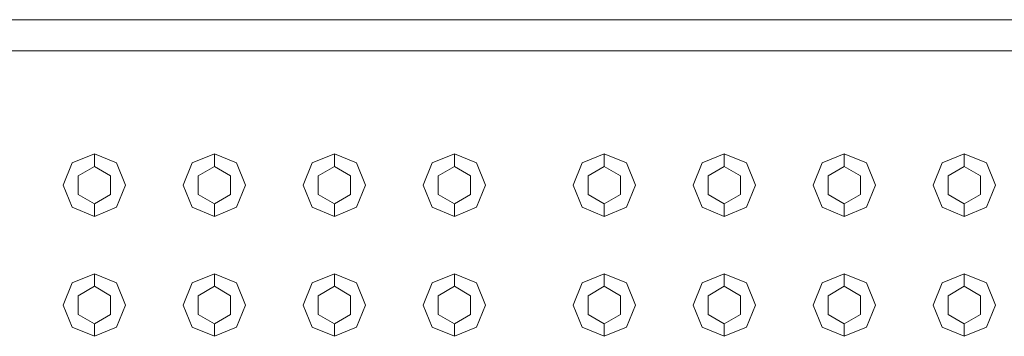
# Model space of a CAD drawing. Header units: millimetres. Extents: x 321 to 585, y -277 to 9.
# Tile 730 of 1056: x 352.973 to 353.761, y -33.386 to -33.132. Entities that reach past the tile are written whole.
import ezdxf

# ---------------------------------------------------------------- set-up
doc = ezdxf.new("R2010")
doc.units = ezdxf.units.MM
doc.header["$MEASUREMENT"] = 0
for name, color, linetype, lineweight in [('IFC-Elemento construtivo genérico-Contorno', 253, 'Continuous', 5), ('IFC-Escada-Contorno', 32, 'Continuous', 5), ('IFC-Lance de escada-Contorno', 32, 'Continuous', 5)]:
    doc.layers.add(name, color=color, linetype=linetype, lineweight=lineweight)

msp = doc.modelspace()

# ---------------------------------------------------------------- linework, layer by layer
at = {"layer": 'IFC-Elemento construtivo genérico-Contorno', "lineweight": 5}
for p, q in [((353.01504, -33.24712), (353.03271, -33.23981)), ((353.01504, -33.24712), (353.03271, -33.23981)), ((353.03271, -33.24981), (353.03271, -33.23981)), ((353.03271, -33.23981), (353.05039, -33.24712)), ((353.03271, -33.24981), (353.03271, -33.23981)), ((353.03271, -33.23981), (353.05039, -33.24712)), ((353.11104, -33.24712), (353.12871, -33.23981)), ((353.11104, -33.24712), (353.12871, -33.23981)), ((353.12871, -33.24981), (353.12871, -33.23981)), ((353.12871, -33.23981), (353.14639, -33.24712)), ((353.12871, -33.24981), (353.12871, -33.23981)), ((353.12871, -33.23981), (353.14639, -33.24712)), ((353.20704, -33.24712), (353.22472, -33.23981)), ((353.20704, -33.24712), (353.22472, -33.23981)), ((353.22472, -33.24981), (353.22472, -33.23981)), ((353.22472, -33.23981), (353.24239, -33.24712)), ((353.22472, -33.24981), (353.22472, -33.23981)), ((353.22472, -33.23981), (353.24239, -33.24712)), ((353.30304, -33.24712), (353.32071, -33.23981)), ((353.30304, -33.24712), (353.32071, -33.23981)), ((353.32071, -33.24981), (353.32071, -33.23981)), ((353.32071, -33.23981), (353.33839, -33.24712)), ((353.32071, -33.24981), (353.32071, -33.23981)), ((353.32071, -33.23981), (353.33839, -33.24712)), ((353.42304, -33.24712), (353.44071, -33.23981)), ((353.42304, -33.24712), (353.44071, -33.23981)), ((353.44071, -33.24981), (353.44071, -33.23981)), ((353.44071, -33.23981), (353.45839, -33.24712)), ((353.44071, -33.24981), (353.44071, -33.23981)), ((353.44071, -33.23981), (353.45839, -33.24712)), ((353.51904, -33.24712), (353.53671, -33.23981)), ((353.51904, -33.24712), (353.53671, -33.23981)), ((353.53671, -33.24981), (353.53671, -33.23981)), ((353.53671, -33.23981), (353.55439, -33.24712)), ((353.53671, -33.24981), (353.53671, -33.23981)), ((353.53671, -33.23981), (353.55439, -33.24712)), ((353.61504, -33.24712), (353.63271, -33.23981)), ((353.61504, -33.24712), (353.63271, -33.23981)), ((353.63271, -33.24981), (353.63271, -33.23981)), ((353.63271, -33.23981), (353.65039, -33.24712)), ((353.63271, -33.24981), (353.63271, -33.23981)), ((353.63271, -33.23981), (353.65039, -33.24712)), ((353.71104, -33.24712), (353.72871, -33.23981)), ((353.71104, -33.24712), (353.72871, -33.23981)), ((353.72871, -33.24981), (353.72871, -33.23981)), ((353.72871, -33.23981), (353.74639, -33.24712)), ((353.72871, -33.24981), (353.72871, -33.23981)), ((353.72871, -33.23981), (353.74639, -33.24712)), ((353.00771, -33.26481), (353.01504, -33.24712)), ((353.00771, -33.26481), (353.01504, -33.24712)), ((353.01972, -33.25731), (353.03271, -33.24981)), ((353.01972, -33.25731), (353.03271, -33.24981)), ((353.03271, -33.24981), (353.0457, -33.25731)), ((353.03271, -33.24981), (353.0457, -33.25731)), ((353.05039, -33.24712), (353.05771, -33.26481)), ((353.05039, -33.24712), (353.05771, -33.26481)), ((353.10371, -33.26481), (353.11104, -33.24712)), ((353.10371, -33.26481), (353.11104, -33.24712)), ((353.11572, -33.25731), (353.12871, -33.24981)), ((353.11572, -33.25731), (353.12871, -33.24981)), ((353.12871, -33.24981), (353.1417, -33.25731)), ((353.12871, -33.24981), (353.1417, -33.25731)), ((353.14639, -33.24712), (353.15371, -33.26481)), ((353.14639, -33.24712), (353.15371, -33.26481)), ((353.19972, -33.26481), (353.20704, -33.24712)), ((353.19972, -33.26481), (353.20704, -33.24712)), ((353.21172, -33.25731), (353.22472, -33.24981)), ((353.21172, -33.25731), (353.22472, -33.24981)), ((353.22472, -33.24981), (353.2377, -33.25731)), ((353.22472, -33.24981), (353.2377, -33.25731)), ((353.24239, -33.24712), (353.24972, -33.26481)), ((353.24239, -33.24712), (353.24972, -33.26481)), ((353.29571, -33.26481), (353.30304, -33.24712)), ((353.29571, -33.26481), (353.30304, -33.24712)), ((353.30772, -33.25731), (353.32071, -33.24981)), ((353.30772, -33.25731), (353.32071, -33.24981)), ((353.32071, -33.24981), (353.33371, -33.25731)), ((353.32071, -33.24981), (353.33371, -33.25731)), ((353.33839, -33.24712), (353.34571, -33.26481)), ((353.33839, -33.24712), (353.34571, -33.26481)), ((353.41571, -33.26481), (353.42304, -33.24712)), ((353.41571, -33.26481), (353.42304, -33.24712)), ((353.42772, -33.25731), (353.44071, -33.24981)), ((353.42772, -33.25731), (353.44071, -33.24981)), ((353.44071, -33.24981), (353.45371, -33.25731)), ((353.44071, -33.24981), (353.45371, -33.25731)), ((353.45839, -33.24712), (353.46571, -33.26481)), ((353.45839, -33.24712), (353.46571, -33.26481)), ((353.51171, -33.26481), (353.51904, -33.24712)), ((353.51171, -33.26481), (353.51904, -33.24712)), ((353.52372, -33.25731), (353.53671, -33.24981)), ((353.52372, -33.25731), (353.53671, -33.24981)), ((353.53671, -33.24981), (353.54971, -33.25731)), ((353.53671, -33.24981), (353.54971, -33.25731)), ((353.55439, -33.24712), (353.56171, -33.26481)), ((353.55439, -33.24712), (353.56171, -33.26481)), ((353.60771, -33.26481), (353.61504, -33.24712)), ((353.60771, -33.26481), (353.61504, -33.24712)), ((353.61972, -33.25731), (353.63271, -33.24981)), ((353.61972, -33.25731), (353.63271, -33.24981)), ((353.63271, -33.24981), (353.6457, -33.25731)), ((353.63271, -33.24981), (353.6457, -33.25731)), ((353.65039, -33.24712), (353.65771, -33.26481)), ((353.65039, -33.24712), (353.65771, -33.26481)), ((353.70371, -33.26481), (353.71104, -33.24712)), ((353.70371, -33.26481), (353.71104, -33.24712)), ((353.71572, -33.25731), (353.72871, -33.24981)), ((353.71572, -33.25731), (353.72871, -33.24981)), ((353.72871, -33.24981), (353.74171, -33.25731)), ((353.72871, -33.24981), (353.74171, -33.25731)), ((353.74639, -33.24712), (353.75371, -33.26481)), ((353.74639, -33.24712), (353.75371, -33.26481)), ((353.01972, -33.27231), (353.01972, -33.25731)), ((353.01972, -33.27231), (353.01972, -33.25731)), ((353.0457, -33.27231), (353.0457, -33.25731)), ((353.0457, -33.27231), (353.0457, -33.25731)), ((353.11572, -33.27231), (353.11572, -33.25731)), ((353.11572, -33.27231), (353.11572, -33.25731)), ((353.1417, -33.27231), (353.1417, -33.25731)), ((353.1417, -33.27231), (353.1417, -33.25731)), ((353.21172, -33.27231), (353.21172, -33.25731)), ((353.21172, -33.27231), (353.21172, -33.25731)), ((353.2377, -33.27231), (353.2377, -33.25731)), ((353.2377, -33.27231), (353.2377, -33.25731)), ((353.30772, -33.27231), (353.30772, -33.25731)), ((353.30772, -33.27231), (353.30772, -33.25731)), ((353.33371, -33.27231), (353.33371, -33.25731)), ((353.33371, -33.27231), (353.33371, -33.25731)), ((353.42772, -33.27231), (353.42772, -33.25731)), ((353.42772, -33.27231), (353.42772, -33.25731)), ((353.45371, -33.27231), (353.45371, -33.25731)), ((353.45371, -33.27231), (353.45371, -33.25731)), ((353.52372, -33.27231), (353.52372, -33.25731)), ((353.52372, -33.27231), (353.52372, -33.25731)), ((353.54971, -33.27231), (353.54971, -33.25731)), ((353.54971, -33.27231), (353.54971, -33.25731)), ((353.61972, -33.27231), (353.61972, -33.25731)), ((353.61972, -33.27231), (353.61972, -33.25731)), ((353.6457, -33.27231), (353.6457, -33.25731)), ((353.6457, -33.27231), (353.6457, -33.25731)), ((353.71572, -33.27231), (353.71572, -33.25731)), ((353.71572, -33.27231), (353.71572, -33.25731)), ((353.74171, -33.27231), (353.74171, -33.25731)), ((353.74171, -33.27231), (353.74171, -33.25731)), ((353.00771, -33.26481), (353.01504, -33.28248)), ((353.00771, -33.26481), (353.01504, -33.28248)), ((353.05039, -33.28248), (353.05771, -33.26481)), ((353.05039, -33.28248), (353.05771, -33.26481)), ((353.10371, -33.26481), (353.11104, -33.28248)), ((353.10371, -33.26481), (353.11104, -33.28248)), ((353.14639, -33.28248), (353.15371, -33.26481)), ((353.14639, -33.28248), (353.15371, -33.26481)), ((353.19972, -33.26481), (353.20704, -33.28248)), ((353.19972, -33.26481), (353.20704, -33.28248)), ((353.24239, -33.28248), (353.24972, -33.26481)), ((353.24239, -33.28248), (353.24972, -33.26481)), ((353.29571, -33.26481), (353.30304, -33.28248)), ((353.29571, -33.26481), (353.30304, -33.28248)), ((353.33839, -33.28248), (353.34571, -33.26481)), ((353.33839, -33.28248), (353.34571, -33.26481)), ((353.41571, -33.26481), (353.42304, -33.28248)), ((353.41571, -33.26481), (353.42304, -33.28248)), ((353.45839, -33.28248), (353.46571, -33.26481)), ((353.45839, -33.28248), (353.46571, -33.26481)), ((353.51171, -33.26481), (353.51904, -33.28248)), ((353.51171, -33.26481), (353.51904, -33.28248)), ((353.55439, -33.28248), (353.56171, -33.26481)), ((353.55439, -33.28248), (353.56171, -33.26481)), ((353.60771, -33.26481), (353.61504, -33.28248)), ((353.60771, -33.26481), (353.61504, -33.28248)), ((353.65039, -33.28248), (353.65771, -33.26481)), ((353.65039, -33.28248), (353.65771, -33.26481)), ((353.70371, -33.26481), (353.71104, -33.28248)), ((353.70371, -33.26481), (353.71104, -33.28248)), ((353.74639, -33.28248), (353.75371, -33.26481)), ((353.74639, -33.28248), (353.75371, -33.26481)), ((353.01972, -33.27231), (353.03271, -33.27981)), ((353.01972, -33.27231), (353.03271, -33.27981)), ((353.03271, -33.27981), (353.0457, -33.27231)), ((353.03271, -33.27981), (353.0457, -33.27231)), ((353.11572, -33.27231), (353.12871, -33.27981)), ((353.11572, -33.27231), (353.12871, -33.27981)), ((353.12871, -33.27981), (353.1417, -33.27231)), ((353.12871, -33.27981), (353.1417, -33.27231)), ((353.21172, -33.27231), (353.22472, -33.27981)), ((353.21172, -33.27231), (353.22472, -33.27981)), ((353.22472, -33.27981), (353.2377, -33.27231)), ((353.22472, -33.27981), (353.2377, -33.27231)), ((353.30772, -33.27231), (353.32071, -33.27981)), ((353.30772, -33.27231), (353.32071, -33.27981)), ((353.32071, -33.27981), (353.33371, -33.27231)), ((353.32071, -33.27981), (353.33371, -33.27231)), ((353.42772, -33.27231), (353.44071, -33.27981)), ((353.42772, -33.27231), (353.44071, -33.27981)), ((353.44071, -33.27981), (353.45371, -33.27231)), ((353.44071, -33.27981), (353.45371, -33.27231)), ((353.52372, -33.27231), (353.53671, -33.27981)), ((353.52372, -33.27231), (353.53671, -33.27981)), ((353.53671, -33.27981), (353.54971, -33.27231)), ((353.53671, -33.27981), (353.54971, -33.27231)), ((353.61972, -33.27231), (353.63271, -33.27981)), ((353.61972, -33.27231), (353.63271, -33.27981)), ((353.63271, -33.27981), (353.6457, -33.27231)), ((353.63271, -33.27981), (353.6457, -33.27231)), ((353.71572, -33.27231), (353.72871, -33.27981)), ((353.71572, -33.27231), (353.72871, -33.27981)), ((353.72871, -33.27981), (353.74171, -33.27231)), ((353.72871, -33.27981), (353.74171, -33.27231)), ((353.01504, -33.28248), (353.03271, -33.28981)), ((353.01504, -33.28248), (353.03271, -33.28981)), ((353.03271, -33.28981), (353.03271, -33.27981)), ((353.03271, -33.28981), (353.03271, -33.27981)), ((353.03271, -33.28981), (353.05039, -33.28248)), ((353.03271, -33.28981), (353.05039, -33.28248)), ((353.11104, -33.28248), (353.12871, -33.28981)), ((353.11104, -33.28248), (353.12871, -33.28981)), ((353.12871, -33.28981), (353.12871, -33.27981)), ((353.12871, -33.28981), (353.12871, -33.27981)), ((353.12871, -33.28981), (353.14639, -33.28248)), ((353.12871, -33.28981), (353.14639, -33.28248)), ((353.20704, -33.28248), (353.22472, -33.28981)), ((353.20704, -33.28248), (353.22472, -33.28981)), ((353.22472, -33.28981), (353.22472, -33.27981)), ((353.22472, -33.28981), (353.22472, -33.27981)), ((353.22472, -33.28981), (353.24239, -33.28248)), ((353.22472, -33.28981), (353.24239, -33.28248)), ((353.30304, -33.28248), (353.32071, -33.28981)), ((353.30304, -33.28248), (353.32071, -33.28981)), ((353.32071, -33.28981), (353.32071, -33.27981)), ((353.32071, -33.28981), (353.32071, -33.27981)), ((353.32071, -33.28981), (353.33839, -33.28248)), ((353.32071, -33.28981), (353.33839, -33.28248)), ((353.42304, -33.28248), (353.44071, -33.28981)), ((353.42304, -33.28248), (353.44071, -33.28981)), ((353.44071, -33.28981), (353.44071, -33.27981)), ((353.44071, -33.28981), (353.44071, -33.27981)), ((353.44071, -33.28981), (353.45839, -33.28248)), ((353.44071, -33.28981), (353.45839, -33.28248)), ((353.51904, -33.28248), (353.53671, -33.28981)), ((353.51904, -33.28248), (353.53671, -33.28981)), ((353.53671, -33.28981), (353.53671, -33.27981)), ((353.53671, -33.28981), (353.53671, -33.27981)), ((353.53671, -33.28981), (353.55439, -33.28248)), ((353.53671, -33.28981), (353.55439, -33.28248)), ((353.61504, -33.28248), (353.63271, -33.28981)), ((353.61504, -33.28248), (353.63271, -33.28981)), ((353.63271, -33.28981), (353.63271, -33.27981)), ((353.63271, -33.28981), (353.63271, -33.27981)), ((353.63271, -33.28981), (353.65039, -33.28248)), ((353.63271, -33.28981), (353.65039, -33.28248)), ((353.71104, -33.28248), (353.72871, -33.28981)), ((353.71104, -33.28248), (353.72871, -33.28981)), ((353.72871, -33.28981), (353.72871, -33.27981)), ((353.72871, -33.28981), (353.72871, -33.27981)), ((353.72871, -33.28981), (353.74639, -33.28248)), ((353.72871, -33.28981), (353.74639, -33.28248)), ((353.01504, -33.34313), (353.03271, -33.3358)), ((353.01504, -33.34313), (353.03271, -33.3358)), ((353.03271, -33.3458), (353.03271, -33.3358)), ((353.03271, -33.3358), (353.05039, -33.34313)), ((353.03271, -33.3458), (353.03271, -33.3358)), ((353.03271, -33.3358), (353.05039, -33.34313)), ((353.11104, -33.34313), (353.12871, -33.3358)), ((353.11104, -33.34313), (353.12871, -33.3358)), ((353.12871, -33.3458), (353.12871, -33.3358)), ((353.12871, -33.3358), (353.14639, -33.34313)), ((353.12871, -33.3458), (353.12871, -33.3358)), ((353.12871, -33.3358), (353.14639, -33.34313)), ((353.20704, -33.34313), (353.22472, -33.3358)), ((353.20704, -33.34313), (353.22472, -33.3358)), ((353.22472, -33.3458), (353.22472, -33.3358)), ((353.22472, -33.3358), (353.24239, -33.34313)), ((353.22472, -33.3458), (353.22472, -33.3358)), ((353.22472, -33.3358), (353.24239, -33.34313)), ((353.30304, -33.34313), (353.32071, -33.3358)), ((353.30304, -33.34313), (353.32071, -33.3358)), ((353.32071, -33.3458), (353.32071, -33.3358)), ((353.32071, -33.3358), (353.33839, -33.34313)), ((353.32071, -33.3458), (353.32071, -33.3358)), ((353.32071, -33.3358), (353.33839, -33.34313)), ((353.42304, -33.34313), (353.44071, -33.3358)), ((353.42304, -33.34313), (353.44071, -33.3358)), ((353.44071, -33.3458), (353.44071, -33.3358)), ((353.44071, -33.3358), (353.45839, -33.34313)), ((353.44071, -33.3458), (353.44071, -33.3358)), ((353.44071, -33.3358), (353.45839, -33.34313)), ((353.51904, -33.34313), (353.53671, -33.3358)), ((353.51904, -33.34313), (353.53671, -33.3358)), ((353.53671, -33.3458), (353.53671, -33.3358)), ((353.53671, -33.3358), (353.55439, -33.34313)), ((353.53671, -33.3458), (353.53671, -33.3358)), ((353.53671, -33.3358), (353.55439, -33.34313)), ((353.61504, -33.34313), (353.63271, -33.3358)), ((353.61504, -33.34313), (353.63271, -33.3358)), ((353.63271, -33.3458), (353.63271, -33.3358)), ((353.63271, -33.3358), (353.65039, -33.34313)), ((353.63271, -33.3458), (353.63271, -33.3358)), ((353.63271, -33.3358), (353.65039, -33.34313)), ((353.71104, -33.34313), (353.72871, -33.3358)), ((353.71104, -33.34313), (353.72871, -33.3358)), ((353.72871, -33.3458), (353.72871, -33.3358)), ((353.72871, -33.3358), (353.74639, -33.34313)), ((353.72871, -33.3458), (353.72871, -33.3358)), ((353.72871, -33.3358), (353.74639, -33.34313)), ((353.00771, -33.3608), (353.01504, -33.34313)), ((353.00771, -33.3608), (353.01504, -33.34313)), ((353.01972, -33.3533), (353.03271, -33.3458)), ((353.01972, -33.3533), (353.03271, -33.3458)), ((353.03271, -33.3458), (353.0457, -33.3533)), ((353.03271, -33.3458), (353.0457, -33.3533)), ((353.05039, -33.34313), (353.05771, -33.3608)), ((353.05039, -33.34313), (353.05771, -33.3608)), ((353.10371, -33.3608), (353.11104, -33.34313)), ((353.10371, -33.3608), (353.11104, -33.34313)), ((353.11572, -33.3533), (353.12871, -33.3458)), ((353.11572, -33.3533), (353.12871, -33.3458)), ((353.12871, -33.3458), (353.1417, -33.3533)), ((353.12871, -33.3458), (353.1417, -33.3533)), ((353.14639, -33.34313), (353.15371, -33.3608)), ((353.14639, -33.34313), (353.15371, -33.3608)), ((353.19972, -33.3608), (353.20704, -33.34313)), ((353.19972, -33.3608), (353.20704, -33.34313)), ((353.21172, -33.3533), (353.22472, -33.3458)), ((353.21172, -33.3533), (353.22472, -33.3458)), ((353.22472, -33.3458), (353.2377, -33.3533)), ((353.22472, -33.3458), (353.2377, -33.3533)), ((353.24239, -33.34313), (353.24972, -33.3608)), ((353.24239, -33.34313), (353.24972, -33.3608)), ((353.29571, -33.3608), (353.30304, -33.34313)), ((353.29571, -33.3608), (353.30304, -33.34313)), ((353.30772, -33.3533), (353.32071, -33.3458)), ((353.30772, -33.3533), (353.32071, -33.3458)), ((353.32071, -33.3458), (353.33371, -33.3533)), ((353.32071, -33.3458), (353.33371, -33.3533)), ((353.33839, -33.34313), (353.34571, -33.3608)), ((353.33839, -33.34313), (353.34571, -33.3608)), ((353.41571, -33.3608), (353.42304, -33.34313)), ((353.41571, -33.3608), (353.42304, -33.34313)), ((353.42772, -33.3533), (353.44071, -33.3458)), ((353.42772, -33.3533), (353.44071, -33.3458)), ((353.44071, -33.3458), (353.45371, -33.3533)), ((353.44071, -33.3458), (353.45371, -33.3533)), ((353.45839, -33.34313), (353.46571, -33.3608)), ((353.45839, -33.34313), (353.46571, -33.3608)), ((353.51171, -33.3608), (353.51904, -33.34313)), ((353.51171, -33.3608), (353.51904, -33.34313)), ((353.52372, -33.3533), (353.53671, -33.3458)), ((353.52372, -33.3533), (353.53671, -33.3458)), ((353.53671, -33.3458), (353.54971, -33.3533)), ((353.53671, -33.3458), (353.54971, -33.3533)), ((353.55439, -33.34313), (353.56171, -33.3608)), ((353.55439, -33.34313), (353.56171, -33.3608)), ((353.60771, -33.3608), (353.61504, -33.34313)), ((353.60771, -33.3608), (353.61504, -33.34313)), ((353.61972, -33.3533), (353.63271, -33.3458)), ((353.61972, -33.3533), (353.63271, -33.3458)), ((353.63271, -33.3458), (353.6457, -33.3533)), ((353.63271, -33.3458), (353.6457, -33.3533)), ((353.65039, -33.34313), (353.65771, -33.3608)), ((353.65039, -33.34313), (353.65771, -33.3608)), ((353.70371, -33.3608), (353.71104, -33.34313)), ((353.70371, -33.3608), (353.71104, -33.34313)), ((353.71572, -33.3533), (353.72871, -33.3458)), ((353.71572, -33.3533), (353.72871, -33.3458)), ((353.72871, -33.3458), (353.74171, -33.3533)), ((353.72871, -33.3458), (353.74171, -33.3533)), ((353.74639, -33.34313), (353.75371, -33.3608)), ((353.74639, -33.34313), (353.75371, -33.3608)), ((353.01972, -33.3683), (353.01972, -33.3533)), ((353.01972, -33.3683), (353.01972, -33.3533)), ((353.0457, -33.3683), (353.0457, -33.3533)), ((353.0457, -33.3683), (353.0457, -33.3533)), ((353.11572, -33.3683), (353.11572, -33.3533)), ((353.11572, -33.3683), (353.11572, -33.3533)), ((353.1417, -33.3683), (353.1417, -33.3533)), ((353.1417, -33.3683), (353.1417, -33.3533)), ((353.21172, -33.3683), (353.21172, -33.3533)), ((353.21172, -33.3683), (353.21172, -33.3533)), ((353.2377, -33.3683), (353.2377, -33.3533)), ((353.2377, -33.3683), (353.2377, -33.3533)), ((353.30772, -33.3683), (353.30772, -33.3533)), ((353.30772, -33.3683), (353.30772, -33.3533)), ((353.33371, -33.3683), (353.33371, -33.3533)), ((353.33371, -33.3683), (353.33371, -33.3533)), ((353.42772, -33.3683), (353.42772, -33.3533)), ((353.42772, -33.3683), (353.42772, -33.3533)), ((353.45371, -33.3683), (353.45371, -33.3533)), ((353.45371, -33.3683), (353.45371, -33.3533)), ((353.52372, -33.3683), (353.52372, -33.3533)), ((353.52372, -33.3683), (353.52372, -33.3533)), ((353.54971, -33.3683), (353.54971, -33.3533)), ((353.54971, -33.3683), (353.54971, -33.3533)), ((353.61972, -33.3683), (353.61972, -33.3533)), ((353.61972, -33.3683), (353.61972, -33.3533)), ((353.6457, -33.3683), (353.6457, -33.3533)), ((353.6457, -33.3683), (353.6457, -33.3533)), ((353.71572, -33.3683), (353.71572, -33.3533)), ((353.71572, -33.3683), (353.71572, -33.3533)), ((353.74171, -33.3683), (353.74171, -33.3533)), ((353.74171, -33.3683), (353.74171, -33.3533)), ((353.00771, -33.3608), (353.01504, -33.37848)), ((353.00771, -33.3608), (353.01504, -33.37848)), ((353.05039, -33.37848), (353.05771, -33.3608)), ((353.05039, -33.37848), (353.05771, -33.3608)), ((353.10371, -33.3608), (353.11104, -33.37848)), ((353.10371, -33.3608), (353.11104, -33.37848)), ((353.14639, -33.37848), (353.15371, -33.3608)), ((353.14639, -33.37848), (353.15371, -33.3608)), ((353.19972, -33.3608), (353.20704, -33.37848)), ((353.19972, -33.3608), (353.20704, -33.37848)), ((353.24239, -33.37848), (353.24972, -33.3608)), ((353.24239, -33.37848), (353.24972, -33.3608)), ((353.29571, -33.3608), (353.30304, -33.37848)), ((353.29571, -33.3608), (353.30304, -33.37848)), ((353.33839, -33.37848), (353.34571, -33.3608)), ((353.33839, -33.37848), (353.34571, -33.3608)), ((353.41571, -33.3608), (353.42304, -33.37848)), ((353.41571, -33.3608), (353.42304, -33.37848)), ((353.45839, -33.37848), (353.46571, -33.3608)), ((353.45839, -33.37848), (353.46571, -33.3608)), ((353.51171, -33.3608), (353.51904, -33.37848)), ((353.51171, -33.3608), (353.51904, -33.37848)), ((353.55439, -33.37848), (353.56171, -33.3608)), ((353.55439, -33.37848), (353.56171, -33.3608)), ((353.60771, -33.3608), (353.61504, -33.37848)), ((353.60771, -33.3608), (353.61504, -33.37848)), ((353.65039, -33.37848), (353.65771, -33.3608)), ((353.65039, -33.37848), (353.65771, -33.3608)), ((353.70371, -33.3608), (353.71104, -33.37848)), ((353.70371, -33.3608), (353.71104, -33.37848)), ((353.74639, -33.37848), (353.75371, -33.3608)), ((353.74639, -33.37848), (353.75371, -33.3608)), ((353.01972, -33.3683), (353.03271, -33.3758)), ((353.01972, -33.3683), (353.03271, -33.3758)), ((353.03271, -33.3758), (353.0457, -33.3683)), ((353.03271, -33.3758), (353.0457, -33.3683)), ((353.11572, -33.3683), (353.12871, -33.3758)), ((353.11572, -33.3683), (353.12871, -33.3758)), ((353.12871, -33.3758), (353.1417, -33.3683)), ((353.12871, -33.3758), (353.1417, -33.3683)), ((353.21172, -33.3683), (353.22472, -33.3758)), ((353.21172, -33.3683), (353.22472, -33.3758)), ((353.22472, -33.3758), (353.2377, -33.3683)), ((353.22472, -33.3758), (353.2377, -33.3683)), ((353.30772, -33.3683), (353.32071, -33.3758)), ((353.30772, -33.3683), (353.32071, -33.3758)), ((353.32071, -33.3758), (353.33371, -33.3683)), ((353.32071, -33.3758), (353.33371, -33.3683)), ((353.42772, -33.3683), (353.44071, -33.3758)), ((353.42772, -33.3683), (353.44071, -33.3758)), ((353.44071, -33.3758), (353.45371, -33.3683)), ((353.44071, -33.3758), (353.45371, -33.3683)), ((353.52372, -33.3683), (353.53671, -33.3758)), ((353.52372, -33.3683), (353.53671, -33.3758)), ((353.53671, -33.3758), (353.54971, -33.3683)), ((353.53671, -33.3758), (353.54971, -33.3683)), ((353.61972, -33.3683), (353.63271, -33.3758)), ((353.61972, -33.3683), (353.63271, -33.3758)), ((353.63271, -33.3758), (353.6457, -33.3683)), ((353.63271, -33.3758), (353.6457, -33.3683)), ((353.71572, -33.3683), (353.72871, -33.3758)), ((353.71572, -33.3683), (353.72871, -33.3758)), ((353.72871, -33.3758), (353.74171, -33.3683)), ((353.72871, -33.3758), (353.74171, -33.3683)), ((353.01504, -33.37848), (353.03271, -33.3858)), ((353.01504, -33.37848), (353.03271, -33.3858)), ((353.03271, -33.3858), (353.03271, -33.3758)), ((353.03271, -33.3858), (353.03271, -33.3758)), ((353.03271, -33.3858), (353.05039, -33.37848)), ((353.03271, -33.3858), (353.05039, -33.37848)), ((353.11104, -33.37848), (353.12871, -33.3858)), ((353.11104, -33.37848), (353.12871, -33.3858)), ((353.12871, -33.3858), (353.12871, -33.3758)), ((353.12871, -33.3858), (353.12871, -33.3758)), ((353.12871, -33.3858), (353.14639, -33.37848)), ((353.12871, -33.3858), (353.14639, -33.37848)), ((353.20704, -33.37848), (353.22472, -33.3858)), ((353.20704, -33.37848), (353.22472, -33.3858)), ((353.22472, -33.3858), (353.22472, -33.3758)), ((353.22472, -33.3858), (353.22472, -33.3758)), ((353.22472, -33.3858), (353.24239, -33.37848)), ((353.22472, -33.3858), (353.24239, -33.37848)), ((353.30304, -33.37848), (353.32071, -33.3858)), ((353.30304, -33.37848), (353.32071, -33.3858)), ((353.32071, -33.3858), (353.32071, -33.3758)), ((353.32071, -33.3858), (353.32071, -33.3758)), ((353.32071, -33.3858), (353.33839, -33.37848)), ((353.32071, -33.3858), (353.33839, -33.37848)), ((353.42304, -33.37848), (353.44071, -33.3858)), ((353.42304, -33.37848), (353.44071, -33.3858)), ((353.44071, -33.3858), (353.44071, -33.3758)), ((353.44071, -33.3858), (353.44071, -33.3758)), ((353.44071, -33.3858), (353.45839, -33.37848)), ((353.44071, -33.3858), (353.45839, -33.37848)), ((353.51904, -33.37848), (353.53671, -33.3858)), ((353.51904, -33.37848), (353.53671, -33.3858)), ((353.53671, -33.3858), (353.53671, -33.3758)), ((353.53671, -33.3858), (353.53671, -33.3758)), ((353.53671, -33.3858), (353.55439, -33.37848)), ((353.53671, -33.3858), (353.55439, -33.37848)), ((353.61504, -33.37848), (353.63271, -33.3858)), ((353.61504, -33.37848), (353.63271, -33.3858)), ((353.63271, -33.3858), (353.63271, -33.3758)), ((353.63271, -33.3858), (353.63271, -33.3758)), ((353.63271, -33.3858), (353.65039, -33.37848)), ((353.63271, -33.3858), (353.65039, -33.37848)), ((353.71104, -33.37848), (353.72871, -33.3858)), ((353.71104, -33.37848), (353.72871, -33.3858)), ((353.72871, -33.3858), (353.72871, -33.3758)), ((353.72871, -33.3858), (353.72871, -33.3758)), ((353.72871, -33.3858), (353.74639, -33.37848)), ((353.72871, -33.3858), (353.74639, -33.37848))]:
    msp.add_line(p, q, dxfattribs=at)
at = {"layer": 'IFC-Escada-Contorno', "color": 7, "lineweight": 5}
for p, q in [((351.73245, -33.13245), (355.58222, -33.13245)), ((351.73245, -33.15746), (355.65574, -33.15746))]:
    msp.add_line(p, q, dxfattribs=at)
at = {"layer": 'IFC-Lance de escada-Contorno', "color": 7, "lineweight": 5}
msp.add_line((351.73245, -33.15746), (355.61456, -33.15746), dxfattribs=at)

doc.saveas('drawing.dxf')
